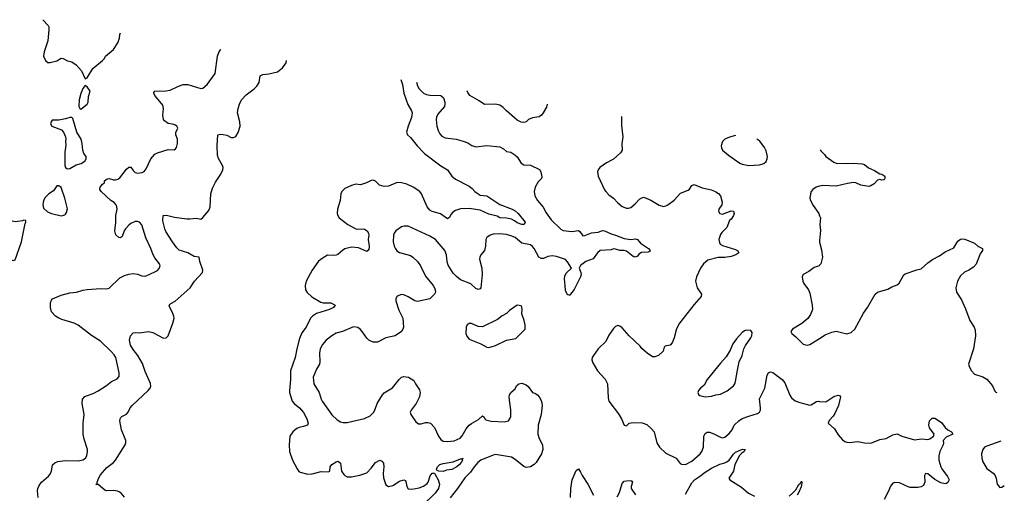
# Model space of a CAD drawing. Header units: inches. Extents: x 2001573 to 2220545, y 644482 to 846830.
# Tile 711 of 755: x 2182671 to 2191692, y 791527 to 795864. Entities that reach past the tile are written whole.
import ezdxf

# ---------------------------------------------------------------- set-up
doc = ezdxf.new("R2010")
doc.units = ezdxf.units.IN
doc.header["$MEASUREMENT"] = 0
doc.layers.add('C1789', color=7, linetype='Continuous')
doc.layers.add('C1799', color=7, linetype='Continuous')

msp = doc.modelspace()

# ---------------------------------------------------------------- linework, layer by layer
at = {"layer": 'C1789', "color": 5}
for points, elevation in [([(2182882.2, 795864), (2182883, 795863), (2182933, 795810), (2182937.3, 795797.3), (2182939.3, 795770), (2182928.4, 795670), (2182896.4, 795570), (2182890.6, 795530.6), (2182907.3, 795490), (2182930, 795473.4), (2182950.6, 795470.6), (2183010, 795486.7), (2183050, 795510.4), (2183070, 795508), (2183110, 795488.2), (2183150, 795478), (2183190, 795450.7), (2183237.3, 795397.3), (2183270, 795322), (2183290, 795331.3), (2183341.4, 795418.5), (2183429.3, 795490), (2183446.6, 795510), (2183456, 795530), (2183529.3, 795590), (2183569.2, 795650.8), (2183585.6, 795694.4), (2183589.4, 795730), (2183595, 795744.8)], 360), ([(2182839.8, 791490), (2182834.5, 791550), (2182838, 791570), (2182850, 791599.3), (2182870, 791628.7), (2182935.7, 791684.3), (2182950, 791702), (2182963, 791730), (2182973.1, 791786.9), (2182992.7, 791807.3), (2183022, 791818), (2183090, 791828.9), (2183210, 791825.7), (2183250, 791834), (2183273.6, 791850), (2183286.3, 791870), (2183292.8, 791910), (2183291.2, 791930), (2183262, 792022), (2183251.9, 792070), (2183252, 792168.1), (2183260.5, 792250), (2183244.7, 792350), (2183245.1, 792390), (2183266.5, 792413.5), (2183350, 792444.9), (2183390, 792466.7), (2183465.9, 792514.1), (2183512.3, 792550), (2183563.1, 792576.9), (2183581.7, 792598.3), (2183583.9, 792630), (2183550.5, 792770.5), (2183536.8, 792796.8), (2183510, 792826.3), (2183410, 792920.5), (2183330, 792971.5), (2183207.4, 793067.4), (2183170, 793084), (2183058, 793118), (2183029.2, 793130), (2182999.3, 793150), (2182963.7, 793190), (2182952, 793230), (2182952.3, 793270), (2182962.9, 793297.1), (2182972.3, 793307.7), (2183050, 793342.8), (2183130, 793362), (2183191.7, 793368.3), (2183250, 793387.3), (2183290, 793393.4), (2183410, 793402.8), (2183470, 793398.8), (2183490, 793406.8), (2183590, 793499.3), (2183630, 793521.3), (2183670, 793534), (2183710, 793540.4), (2183750, 793533.4), (2183790, 793518.7), (2183810, 793515.3), (2183830, 793518.4), (2183910, 793554.6), (2183932.3, 793567.7), (2183950, 793586.4), (2183957.1, 793610), (2183952.1, 793630), (2183910, 793683), (2183895.3, 793710), (2183872, 793770), (2183825.5, 793865.5), (2183790, 793986), (2183770, 794011.6), (2183750, 794017.4), (2183730, 794015.1), (2183690, 793996.9), (2183670, 793981.3), (2183640.4, 793950), (2183628, 793930), (2183610, 793878), (2183594.8, 793865.2), (2183578, 793870), (2183552.9, 793892.9), (2183542.7, 793930), (2183551.6, 794008.4), (2183551.8, 794070), (2183564.2, 794130), (2183561.6, 794150), (2183554, 794170), (2183537, 794190), (2183507, 794210), (2183416.2, 794290), (2183405.6, 794310), (2183407, 794330), (2183430, 794358), (2183448, 794370), (2183449, 794390), (2183472.5, 794407.5), (2183490, 794410.4), (2183530, 794398.9), (2183550, 794397.7), (2183570, 794403.6), (2183590, 794416.9), (2183650, 794496.4), (2183670, 794514.9), (2183690, 794513.4), (2183710, 794484), (2183730, 794466), (2183750, 794459.5), (2183793.9, 794466.1), (2183810, 794475.5), (2183830, 794497.3), (2183873.6, 794590), (2183908.6, 794631.4), (2183934.7, 794645.2), (2184030, 794675.6), (2184087, 794673), (2184098.6, 794681.4), (2184106.3, 794693.7), (2184115.6, 794730), (2184116.3, 794770), (2184101.3, 794810), (2184100.5, 794830), (2184118.4, 794870), (2184116.3, 794876.3), (2184109.5, 794889.5), (2184097.2, 794897.2), (2184070, 794906.6), (2184030, 794912.7), (2183997.6, 794937.6), (2183989.7, 794949.7), (2183981.3, 794990), (2183988, 795050), (2183982, 795082), (2183910, 795169.4), (2183899.5, 795190), (2183901.2, 795198.8), (2183909.7, 795210.3), (2184010, 795212.3), (2184050, 795219.7), (2184124.8, 795255.2), (2184170, 795270.1), (2184210.7, 795270.7), (2184330, 795233), (2184350, 795238), (2184389.5, 795270), (2184461, 795370), (2184483.1, 795530), (2184495.8, 795564.2), (2184511.8, 795588.2), (2184514.5, 795591)], 340), ([(2183632.3, 791492.3), (2183601.2, 791530), (2183581.7, 791541.7), (2183567.8, 791547.8), (2183531.8, 791551.8), (2183469, 791550), (2183450, 791557.6), (2183390, 791608.7), (2183367.3, 791607.3), (2183382, 791618), (2183381.2, 791630), (2183394.7, 791670), (2183410, 791697.1), (2183470, 791764.9), (2183529.6, 791810), (2183548.9, 791831.1), (2183636.4, 791970), (2183643.5, 791990), (2183643.5, 792010), (2183604.5, 792110), (2183589.8, 792190), (2183591.3, 792210), (2183597.7, 792222.3), (2183607.9, 792232.1), (2183650, 792252), (2183665.4, 792270), (2183684.2, 792310), (2183700.4, 792330), (2183849.5, 792470), (2183865.1, 792490), (2183872.1, 792507.9), (2183870, 792533.2), (2183821.8, 792641.8), (2183796.5, 792716.5), (2183753.3, 792790), (2183710, 792844.7), (2183684.9, 792884.9), (2183676.6, 792930), (2183685.8, 792970), (2183710, 792996.6), (2183730, 793000.2), (2183770, 792997.4), (2183850, 793008.8), (2183890, 793001.3), (2183990, 792946.7), (2184014.5, 792950), (2184031.1, 792970), (2184074.1, 793085.9), (2184085.1, 793130), (2184083.5, 793150), (2184068, 793190), (2184045.1, 793230), (2184040.9, 793250), (2184054.9, 793265.1), (2184094.5, 793285.5), (2184232.3, 793407.7), (2184272, 793470), (2184346, 793550), (2184349.4, 793570), (2184322.7, 793650), (2184315.3, 793690), (2184270, 793696.8), (2184210, 793730.6), (2184133, 793753), (2184110, 793775.4), (2184072, 793830), (2184010, 793923.7), (2183999.7, 793950), (2183983.7, 794023.7), (2183986.6, 794070), (2184005.6, 794074.4), (2184027.9, 794072.1), (2184090, 794057), (2184201, 794041), (2184230, 794039.2), (2184290, 794046.4), (2184330, 794038.4), (2184350, 794053), (2184402.7, 794117.3), (2184415.1, 794150), (2184422.2, 794270), (2184437.6, 794322.4), (2184463.9, 794376), (2184514, 794450), (2184532, 794490), (2184535.1, 794510), (2184529.4, 794530), (2184492.7, 794592.7), (2184483.8, 794623.8), (2184480.5, 794710), (2184487.3, 794810), (2184510, 794817.1), (2184534.2, 794814.2), (2184570, 794805.5), (2184610, 794786), (2184630, 794786), (2184650, 794794.8), (2184672, 794830), (2184692.3, 794890), (2184689.4, 794930), (2184666.6, 795010), (2184672, 795050), (2184683.6, 795090), (2184704.2, 795130), (2184744.7, 795175.3), (2184819, 795230), (2184844.1, 795255.9), (2184866, 795290), (2184874, 795350), (2184898.4, 795361.6), (2184952.9, 795367.1), (2185033.4, 795386.6), (2185077.5, 795422.5), (2185112, 795470), (2185114.5, 795490), (2185114.4, 795490.7)], 320), ([(2186161.4, 795315.6), (2186177, 795270), (2186191.2, 795190), (2186210.7, 795130), (2186227.2, 795087.2), (2186260.2, 795030), (2186265.8, 795010), (2186261.7, 794970), (2186229, 794890), (2186214, 794834), (2186224, 794810), (2186250, 794786.4), (2186311.7, 794710), (2186379.6, 794639.6), (2186530, 794525.7), (2186590.4, 794490), (2186630.4, 794430), (2186662.6, 794402.6), (2186790, 794339.1), (2186817.3, 794317.3), (2186840.7, 794290), (2186870, 794268.4), (2186890, 794258.4), (2186950, 794250.3), (2187070, 794172.7), (2187184, 794130), (2187210, 794114.9), (2187236.4, 794090), (2187301, 794010), (2187294, 793990), (2187270, 793989.8), (2187230, 794003.1), (2187203.3, 794023.3), (2187176.3, 794036.3), (2187130, 794046.5), (2187070, 794051.1), (2187044.3, 794064.3), (2186970, 794083.7), (2186890, 794120.6), (2186790, 794134.5), (2186710, 794131.6), (2186662.4, 794117.6), (2186638.5, 794101.5), (2186621.1, 794078.9), (2186610, 794054), (2186590, 794040.9), (2186527.8, 794087.8), (2186450, 794107.6), (2186430, 794118.7), (2186402.8, 794150), (2186352.7, 794270), (2186337.1, 794290), (2186274.7, 794330), (2186216.9, 794356.9), (2186170, 794370.8), (2186130, 794372.1), (2186050, 794339.7), (2186010, 794335.6), (2185968.7, 794348.7), (2185930, 794386), (2185910, 794395.1), (2185890, 794392.3), (2185848.6, 794371.4), (2185793.2, 794353.2), (2185750, 794359.3), (2185710, 794346), (2185650, 794317), (2185623.1, 794290), (2185614, 794270), (2185607.8, 794210), (2185584.2, 794130), (2185580.3, 794090), (2185584.9, 794070), (2185599.1, 794050), (2185677.3, 793990), (2185750, 793950.4), (2185770, 793947), (2185810, 793950.4), (2185830, 793946), (2185853, 793930), (2185866, 793910), (2185868.7, 793890), (2185864.6, 793850), (2185874, 793790), (2185870, 793757.2), (2185850, 793740.5), (2185774.4, 793774.4), (2185710, 793779.8), (2185650, 793764.7), (2185628.2, 793751.8), (2185585.3, 793714.8), (2185570, 793708), (2185550, 793703.5), (2185490, 793707.3), (2185450, 793684.5), (2185410, 793652), (2185350, 793569.6), (2185296.5, 793470), (2185285.3, 793430), (2185288.2, 793390), (2185305.3, 793365.2), (2185346.8, 793326.8), (2185430, 793277.1), (2185450, 793272.4), (2185522, 793270), (2185562.8, 793250), (2185547.3, 793230), (2185510.6, 793210), (2185390, 793175.2), (2185352.8, 793150), (2185335.3, 793130), (2185295.6, 793050), (2185257.3, 792997.3), (2185235.3, 792944.7), (2185209.2, 792850), (2185194, 792770), (2185152.9, 792650), (2185152.7, 792570), (2185142.8, 792470), (2185144, 792450), (2185167.4, 792370), (2185184.4, 792350), (2185236, 792310), (2185270, 792268.5), (2185303.2, 792210), (2185314.9, 792170), (2185307.3, 792150), (2185270, 792137.6), (2185230, 792130.9), (2185210, 792121.7), (2185172.4, 792090), (2185146.7, 792050), (2185139.6, 791970), (2185143.6, 791910), (2185171.9, 791830), (2185211.9, 791750), (2185228.5, 791728.5), (2185241.4, 791721.4), (2185310, 791703.1), (2185350, 791704.6), (2185433.5, 791726.5), (2185496.2, 791723.8), (2185511.2, 791728.8), (2185515.8, 791770), (2185529.6, 791790), (2185570, 791814.9), (2185590, 791820.7), (2185610, 791804.7), (2185620.4, 791730), (2185639.3, 791699.3), (2185649, 791689), (2185670, 791678.7), (2185710, 791677), (2185787.5, 791692.5), (2185850, 791716.3), (2185890, 791758), (2185929.6, 791810), (2185970, 791830.5), (2185990, 791822), (2186002.6, 791802.6), (2186006.7, 791770), (2186000.7, 791710), (2186005.4, 791670), (2186026.1, 791606.1), (2186050, 791590.4), (2186090, 791598.7), (2186150, 791637.7), (2186190, 791651.7), (2186204.9, 791644.9), (2186210, 791636), (2186216.4, 791590), (2186230, 791568.2), (2186265.1, 791565.1), (2186330, 791576.9), (2186370, 791591.9), (2186403.3, 791616.7), (2186413.2, 791630), (2186433, 791687), (2186450.3, 791710.3), (2186470, 791710.5), (2186478.3, 791698.3), (2186506, 791650), (2186515.9, 791610), (2186507.5, 791570), (2186477, 791530), (2186362.8, 791417.2)], 320), ([(2186307.9, 795291.2), (2186317, 795257), (2186330.2, 795230.2), (2186370, 795191.8), (2186399, 795179), (2186430, 795171.6), (2186530, 795170.4), (2186554.4, 795150), (2186564.9, 795110), (2186566.4, 795090), (2186561.6, 795070), (2186501.6, 794998.4), (2186488.5, 794971.5), (2186486, 794950), (2186492.4, 794890), (2186504, 794850), (2186519.9, 794820), (2186538.9, 794798.9), (2186570, 794782.6), (2186670, 794768.8), (2186732.9, 794752.9), (2186776.7, 794736.7), (2186813.5, 794713.5), (2186850, 794698.4), (2186950, 794712.7), (2187070, 794699.1), (2187102.5, 794682.5), (2187130, 794658), (2187170, 794651.3), (2187207.9, 794627.9), (2187227.9, 794607.9), (2187266, 794550), (2187290, 794534.8), (2187350, 794530.5), (2187432.3, 794492.3), (2187446.8, 794470), (2187454.8, 794425.2), (2187451.3, 794410), (2187421.7, 794378.3), (2187392.7, 794330), (2187384.4, 794290), (2187390.4, 794250), (2187414.9, 794210), (2187466.4, 794146.4), (2187495.6, 794095.6), (2187541.6, 794030), (2187630, 793944.9), (2187650, 793934.4), (2187730, 793925.2), (2187790, 793932.9), (2187803.6, 793923.6), (2187830, 793885.8), (2187850, 793887.3), (2187908.8, 793911.1), (2187970, 793917.8), (2188010, 793932.6), (2188030, 793931.9), (2188090, 793902.4), (2188130, 793891.7), (2188210, 793859.7), (2188268.6, 793851.5), (2188310, 793856), (2188330, 793852), (2188358.2, 793818.2), (2188431.2, 793770), (2188446.4, 793750), (2188439.6, 793740.4), (2188430, 793735.1), (2188367.8, 793732.2), (2188343.6, 793716.4), (2188330, 793698.4), (2188310, 793688.4), (2188290, 793695.4), (2188230, 793743.5), (2188210, 793749.8), (2188170, 793750.9), (2188130, 793763.5), (2188110, 793764.7), (2188090, 793758), (2187990, 793749.7), (2187965.3, 793730), (2187924.9, 793675.1), (2187856.3, 793650), (2187807.4, 793612.6), (2187798, 793590), (2187812.8, 793550), (2187814.4, 793530), (2187808.2, 793510), (2187750, 793394), (2187718.4, 793350), (2187710, 793341.6), (2187702.4, 793342.4), (2187690, 793344.5), (2187670, 793384), (2187669.8, 793430), (2187660.9, 793490), (2187665.4, 793514.6), (2187678.3, 793541.7), (2187727.8, 793590), (2187690, 793647.8), (2187670, 793668.2), (2187590, 793695.5), (2187550, 793700.7), (2187510, 793695.6), (2187470, 793677.6), (2187450, 793676.2), (2187428.7, 793688.7), (2187383.1, 793770), (2187370, 793788.2), (2187350, 793802.3), (2187270, 793819.1), (2187210, 793868.4), (2187170, 793886.2), (2187130, 793896.4), (2187070, 793902.3), (2187010, 793899.7), (2186980.7, 793890), (2186950, 793869.3), (2186940.3, 793850), (2186938.7, 793790), (2186928.7, 793751.3), (2186896.3, 793710), (2186886.7, 793690), (2186884.9, 793670), (2186904.6, 793590), (2186908.9, 793530), (2186894.9, 793410), (2186890, 793399.3), (2186870, 793393.3), (2186850, 793404), (2186804.4, 793444.4), (2186710, 793481.7), (2186672, 793512), (2186643.5, 793543.5), (2186596.3, 793616.3), (2186587, 793647), (2186580.3, 793710), (2186566.2, 793750), (2186480.5, 793850), (2186430, 793883.1), (2186230, 793974.5), (2186193.8, 793973.8), (2186170, 793966.6), (2186115.8, 793930), (2186101.5, 793910), (2186095.3, 793890), (2186092.9, 793830), (2186100.9, 793790), (2186110, 793770.6), (2186127.5, 793747.5), (2186150, 793733.4), (2186250, 793704.9), (2186273.7, 793690), (2186314.9, 793650), (2186343.6, 793610), (2186390, 793516.3), (2186459.3, 793430), (2186470.5, 793410), (2186478, 793390), (2186479.1, 793370), (2186470.6, 793350), (2186430, 793309.6), (2186315.6, 793284.4), (2186290, 793289.6), (2186230, 793327.3), (2186190, 793344.5), (2186170, 793346.6), (2186130, 793333.2), (2186118, 793310), (2186117.1, 793290), (2186144.2, 793204.2), (2186181.6, 793130), (2186186.3, 793050), (2186182, 793030), (2186170, 793009.6), (2186110.3, 792969.7), (2186026.8, 792950), (2185950, 792911.1), (2185910, 792912.1), (2185870, 792929.8), (2185850, 792948.2), (2185809.8, 793009.8), (2185790, 793031.5), (2185770, 793044.7), (2185730, 793052.4), (2185630, 793009.7), (2185570, 792994.7), (2185530.2, 792969.8), (2185480.3, 792930), (2185446.7, 792890), (2185423.7, 792850), (2185417, 792810), (2185422, 792730), (2185417, 792710), (2185390, 792663.7), (2185360.3, 792590), (2185366.3, 792530), (2185416, 792450), (2185432.9, 792390), (2185443.1, 792370), (2185530, 792247), (2185579.9, 792199.9), (2185610, 792180.3), (2185634.3, 792174.3), (2185670, 792176.1), (2185830, 792211.5), (2185883, 792237), (2185913.2, 792266.8), (2185925.4, 792290), (2185945.6, 792350), (2185994, 792430), (2186010, 792446), (2186086.6, 792493.4), (2186147, 792570), (2186169.3, 792590), (2186190, 792597.6), (2186231.9, 792591.8), (2186280.7, 792560.7), (2186296, 792530), (2186335.2, 792475.2), (2186339.1, 792450), (2186333, 792410), (2186304.9, 792350), (2186258, 792290), (2186248, 792270), (2186253, 792250), (2186301.7, 792181.7), (2186324.1, 792164.1), (2186350, 792164), (2186390, 792177.1), (2186410, 792177.1), (2186434, 792170), (2186470, 792130.8), (2186508.4, 792050), (2186530, 792019.1), (2186550, 792003.8), (2186590, 792000.3), (2186650, 792007.4), (2186706.7, 792033.3), (2186726.2, 792053.8), (2186762, 792118), (2186788, 792150), (2186810, 792167.2), (2186875.6, 792204.4), (2186910, 792236), (2186926, 792226), (2186931, 792210), (2186941.6, 792201.6), (2186990, 792188.2), (2187110, 792183), (2187150, 792190.8), (2187165.8, 792214.2), (2187169.6, 792230.3), (2187170.9, 792290.9), (2187155.3, 792404.7), (2187159.6, 792430), (2187170, 792450.8), (2187210, 792484.7), (2187222.7, 792510), (2187242.7, 792530), (2187270, 792535.3), (2187310, 792520.5), (2187330, 792504), (2187370, 792450.7), (2187390, 792445.5), (2187416.3, 792430), (2187431.5, 792411.5), (2187450.8, 792370), (2187457.3, 792330), (2187447.4, 792250), (2187420.2, 792150), (2187418.5, 792070), (2187430.2, 792030.2), (2187461.6, 791970), (2187463.8, 791930), (2187453, 791890), (2187403.7, 791810), (2187383.8, 791790), (2187350.5, 791770), (2187310, 791763.6), (2187290, 791771.8), (2187210, 791837.6), (2187177, 791857), (2187030, 791882.3), (2187010, 791878), (2186896, 791830), (2186868.2, 791810), (2186833.4, 791770), (2186800, 791720), (2186748.4, 791670), (2186682.4, 791570), (2186614, 791486)], 340), ([(2187502.2, 795091.4), (2187498, 795062), (2187466, 795010), (2187450.5, 794989.5), (2187430, 794974), (2187370, 794965.2), (2187332, 794950), (2187312, 794930), (2187290, 794921.2), (2187266.6, 794926.6), (2187230, 794945.2), (2187130, 795029.4), (2187100.7, 795060.7), (2187070, 795080.7), (2187029.5, 795089.5), (2186930, 795087.3), (2186881.3, 795121.3), (2186795.1, 795170), (2186776.9, 795196.9), (2186769.4, 795214)], 340), ([(2188184.2, 794977.4), (2188185.5, 794894.5), (2188196.4, 794790), (2188188.5, 794728.5), (2188190.4, 794670), (2188174.9, 794645.1), (2188110, 794587), (2188047.4, 794552.6), (2187986.8, 794510), (2187970.7, 794490), (2187964, 794470), (2187970.7, 794430), (2188030, 794304.7), (2188041, 794290), (2188070, 794261), (2188110, 794231), (2188150, 794186.8), (2188190, 794154.8), (2188230, 794137.3), (2188250, 794137.3), (2188270, 794144), (2188310, 794177.3), (2188350, 794220.7), (2188370, 794233.4), (2188390, 794238), (2188452.3, 794212.3), (2188530, 794164.9), (2188570, 794154), (2188590, 794159.1), (2188610, 794168), (2188668.2, 794211.8), (2188724.7, 794275.3), (2188795.6, 794304.4), (2188806.8, 794313.2), (2188830, 794346), (2188850, 794356.3), (2188923.7, 794323.7), (2189010, 794304.9), (2189050, 794287.3), (2189072.1, 794272.1), (2189090.5, 794250), (2189107.3, 794192.7), (2189102.8, 794170), (2189077.3, 794130), (2189074, 794110), (2189084.7, 794090), (2189110, 794082.8), (2189190, 794113.4), (2189210.6, 794110.6), (2189217.3, 794090), (2189210.6, 794070), (2189190, 794039), (2189174, 794026), (2189150, 793962), (2189103.4, 793916.6), (2189090, 793897.2), (2189076.4, 793850), (2189082.6, 793822.6), (2189088.9, 793808.9), (2189110, 793797.1), (2189230, 793759.1), (2189246, 793750), (2189258, 793730), (2189231.3, 793710), (2189190, 793695.1), (2189130, 793686.3), (2189070, 793686.6), (2188976.9, 793663.1), (2188934.9, 793630), (2188908.6, 793590), (2188870.6, 793510), (2188864, 793470), (2188878.8, 793410), (2188917.3, 793350), (2188914, 793330), (2188850, 793257.2), (2188714.4, 793085.6), (2188687.5, 793032.5), (2188667.3, 792950), (2188650, 792905.2), (2188630, 792884.5), (2188585.5, 792874.5), (2188575.9, 792864.1), (2188564.9, 792830), (2188522.8, 792790), (2188490, 792776), (2188470, 792777.2), (2188419, 792810), (2188370, 792853.2), (2188354.3, 792874.3), (2188255.1, 792970), (2188190, 793041.2), (2188170, 793059), (2188150, 793064), (2188130, 793055.3), (2188110, 793037.2), (2188070, 792976), (2188041.5, 792918.5), (2187972.2, 792850), (2187928.4, 792790), (2187917, 792770), (2187914, 792750), (2187923.4, 792723.4), (2187966, 792650), (2188033.8, 792573.8), (2188055.3, 792530), (2188061.2, 792401.2), (2188067.3, 792370), (2188155.9, 792255.9), (2188185.3, 792210), (2188210, 792151.3), (2188230, 792144.7), (2188255.3, 792170), (2188290, 792176.4), (2188372.4, 792172.4), (2188416.7, 792156.7), (2188458.8, 792118.8), (2188482.8, 792090), (2188508.2, 791990), (2188533.4, 791950), (2188590, 791896.3), (2188684.7, 791850), (2188720.5, 791800.5), (2188733.4, 791793.4), (2188770, 791790.5), (2188830, 791822), (2188906.3, 791890), (2188921.7, 791910), (2188934.5, 791950), (2188938.2, 792050), (2188950, 792075.3), (2188970, 792087.4), (2188990, 792087.6), (2189030, 792073.1), (2189090, 792040.2), (2189110, 792036), (2189130, 792040.3), (2189170, 792074), (2189197.4, 792110), (2189217.4, 792150), (2189258, 792190), (2189290, 792211.3), (2189350, 792234.9), (2189430, 792257.4), (2189447.6, 792270), (2189458.3, 792290), (2189459.1, 792310), (2189448.9, 792391.1), (2189498.5, 792490), (2189519.5, 792610), (2189530, 792630.8), (2189550, 792639.1), (2189570, 792633.4), (2189657.1, 792570), (2189679.9, 792539.9), (2189726.4, 792426.4), (2189742.8, 792402.8), (2189775.3, 792375.3), (2189817.5, 792357.5), (2189910, 792335.5), (2189922.5, 792337.5), (2189970, 792366.7), (2189990, 792370.4), (2190000, 792369.5)], 360), ([(2189227.6, 794802.9), (2189172.7, 794787.3), (2189130.6, 794769.4), (2189110.6, 794749.4), (2189098.8, 794710), (2189101, 794690), (2189110.7, 794670.7), (2189163.6, 794623.6), (2189270, 794550.4), (2189290, 794541.3), (2189350.4, 794530.4), (2189450, 794536.4), (2189490, 794546), (2189510, 794566), (2189519.5, 794590), (2189522, 794610), (2189510, 794662), (2189494.5, 794694.5), (2189451.5, 794751.5), (2189423.7, 794770.1)], 380), ([(2190000, 794338.6), (2189967.7, 794330), (2189936.4, 794310), (2189923.1, 794290), (2189914.9, 794270), (2189910.7, 794230.7), (2189917.3, 794210), (2189941.6, 794161.6), (2189991, 794090), (2190000, 794067.2)], 380), ([(2190000, 793841.1), (2189999.1, 793830), (2190000, 793826.5)], 380), ([(2190000, 793616.6), (2189994.8, 793610), (2189950, 793596.2), (2189900.3, 793559.8), (2189848, 793530), (2189840.5, 793510), (2189846.7, 793470), (2189854.4, 793450), (2189897, 793390), (2189910, 793361), (2189932.7, 793250), (2189935.5, 793210), (2189916.4, 793163.6), (2189890.5, 793129.5), (2189837.3, 793082.7), (2189750.5, 793029.5), (2189736, 793010), (2189746, 792990), (2189781.5, 792961.5), (2189850, 792894.4), (2189870, 792885.5), (2189890, 792883), (2189911.3, 792888.7), (2190000, 792945.4)], 380), ([(2188770, 791519.1), (2188830, 791623.6), (2188852.1, 791650), (2188899.5, 791680.5), (2188950, 791721.1), (2189010, 791758.8), (2189085.7, 791794.3), (2189130, 791805.9), (2189150, 791816.3), (2189170, 791832.2), (2189210, 791886.2), (2189230, 791904.1), (2189292, 791932), (2189316.3, 791930), (2189308.6, 791910), (2189285.6, 791894.4), (2189266.6, 791873.4), (2189224.2, 791790), (2189210.4, 791730), (2189167.5, 791667.5), (2189176.3, 791650), (2189283.8, 791583.8), (2189348.8, 791530), (2189401.5, 791501.5)], 340), ([(2187716.4, 791490), (2187719.7, 791570), (2187732, 791650), (2187770, 791736), (2187790, 791751), (2187810, 791721), (2187823, 791690), (2187875.6, 791610), (2187926.5, 791510)], 340), ([(2188144.1, 791495.9), (2188165.6, 791534.4), (2188190, 791618), (2188210, 791637), (2188230, 791642.6), (2188270, 791643.8), (2188278, 791638), (2188283.8, 791630), (2188272.8, 791590), (2188274.3, 791570), (2188312.8, 791512.8)], 340), ([(2189720.4, 791499.7), (2189752.4, 791527.6), (2189782, 791558), (2189810, 791608.2), (2189822.8, 791617.2), (2189830, 791634.4), (2189835.5, 791635.5), (2189841, 791630), (2189835.9, 791624.1), (2189830, 791587.3), (2189810, 791538.7), (2189794.4, 791510)], 340)]:
    msp.add_lwpolyline(points, dxfattribs=dict(at, elevation=elevation))
for points, elevation in [([(2183270, 795262), (2183250, 795235.3), (2183230, 795188.7), (2183216.3, 795130), (2183212, 795070), (2183222, 795050), (2183230, 795044.7), (2183290, 795092), (2183297.2, 795110), (2183300.1, 795159.9), (2183316, 795210), (2183290, 795248.7)], 360), ([(2183130, 794969.2), (2183090, 794955.1), (2183030, 794944), (2182970, 794944), (2182958.8, 794930), (2182954.8, 794910), (2182966.8, 794890), (2183054.8, 794854.8), (2183073.2, 794833.2), (2183091, 794790), (2183094.8, 794770), (2183090.8, 794750), (2183093.7, 794713.7), (2183085.5, 794650), (2183084, 794530), (2183090.7, 794510.7), (2183102.5, 794502.5), (2183110, 794498.8), (2183130, 794501), (2183190, 794534.8), (2183233.6, 794546.4), (2183268, 794570), (2183279, 794590), (2183279, 794610), (2183258.6, 794638.6), (2183249.6, 794669.6), (2183244.5, 794730), (2183235.1, 794770), (2183195.3, 794835.3), (2183158.6, 794958.6), (2183150, 794968.7)], 360), ([(2183030, 794344), (2183016.9, 794343.1), (2183010, 794342), (2182982, 794298), (2182938, 794270), (2182904.5, 794235.5), (2182890, 794208), (2182883, 794170), (2182890, 794138), (2182925.2, 794105.2), (2182962, 794090), (2183050, 794067.3), (2183084, 794076), (2183090, 794082), (2183101.2, 794098.8), (2183109.3, 794130.7), (2183086, 794230), (2183050, 794328)], 360), ([(2182535.3, 794050), (2182510, 794049.4), (2182484.9, 794030), (2182467.3, 793970), (2182464, 793950), (2182467.7, 793910), (2182477.1, 793870), (2182515.1, 793755.1), (2182530, 793726.8), (2182570, 793684.7), (2182602, 793662), (2182610, 793658), (2182630, 793664.7), (2182686.3, 793830), (2182722, 793998), (2182728, 794010), (2182726, 794026), (2182710, 794028), (2182698, 794022), (2182630, 794012), (2182590, 794022)], 360), ([(2187230, 793249), (2187158.8, 793201.2), (2187130, 793172.7), (2187090, 793152.3), (2187050, 793119.6), (2186912.5, 793052.5), (2186870, 793056.2), (2186810, 793080.9), (2186790, 793082.7), (2186770, 793069), (2186761.6, 793050), (2186759.3, 792990), (2186767.1, 792967.1), (2186790, 792939.1), (2186895.1, 792895.1), (2186950, 792865.5), (2186970, 792862), (2186990, 792867.3), (2187030, 792880.7), (2187131.9, 792928.1), (2187215.6, 792944.4), (2187302, 793030), (2187301.2, 793070), (2187293.2, 793110), (2187272.7, 793170), (2187276, 793210), (2187272.1, 793232.1), (2187264, 793244)], 360), ([(2189330, 793022), (2189310, 793014), (2189290, 792999), (2189238.8, 792941.2), (2189204.1, 792895.9), (2189181.4, 792838.6), (2189142.5, 792777.5), (2189090, 792719), (2188970.5, 792570), (2188942.3, 792517.7), (2188907.7, 792490), (2188890.7, 792470), (2188882.8, 792450), (2188890.7, 792430.7), (2188902.5, 792422.5), (2188950, 792410.6), (2189010, 792415.5), (2189050, 792428.2), (2189090, 792436.4), (2189153.6, 792466.4), (2189209.3, 792510), (2189222, 792530), (2189229.6, 792550), (2189245.8, 792654.2), (2189262.9, 792730), (2189290.9, 792789.1), (2189306.3, 792850), (2189319.2, 792880.8), (2189369.3, 792950), (2189379, 792970), (2189380.4, 793000.4), (2189370, 793018)], 380), ([(2186550, 791728.4), (2186509.8, 791729.8), (2186496, 791736), (2186488.3, 791748.3), (2186497.6, 791770), (2186520.4, 791790), (2186550, 791801.4), (2186643.2, 791816.8), (2186710, 791843.1), (2186718.4, 791841.6), (2186730.3, 791850.3), (2186724.7, 791835.3), (2186728, 791830), (2186715.3, 791810), (2186700.3, 791790), (2186676.9, 791770), (2186630, 791744.1), (2186580.9, 791739.1)], 320)]:
    msp.add_lwpolyline(points, close=True, dxfattribs=dict(at, elevation=elevation))
at = {"layer": 'C1799', "color": 5}
for points, elevation in [([(2190003.7, 794673.1), (2190010, 794662), (2190044.7, 794630), (2190058, 794610), (2190130, 794558), (2190150, 794551), (2190250, 794547.7), (2190310, 794551), (2190390, 794544), (2190410, 794537.3), (2190448.4, 794508.4), (2190503.4, 794483.4), (2190550, 794451.3), (2190570, 794451), (2190596, 794430), (2190598, 794410), (2190590, 794398), (2190583.6, 794396.4), (2190570, 794395.3), (2190550, 794402), (2190530, 794395.3), (2190498.4, 794361.6), (2190470, 794342.7), (2190450, 794338), (2190378, 794350), (2190330, 794369.6), (2190310, 794371.8), (2190255.5, 794364.5), (2190150, 794339.5), (2190030, 794346.6), (2190000, 794338.6)], 380), ([(2190000, 794067.2), (2190006.8, 794050), (2190000.7, 793990), (2190007.1, 793932.9), (2190000, 793841.1)], 380), ([(2190000, 792945.4), (2190050, 792977.3), (2190110, 793002), (2190150.5, 793010.5), (2190250, 792986.8), (2190290, 792998.8), (2190321.2, 793030), (2190402, 793178), (2190439.6, 793230), (2190509.5, 793350), (2190529.3, 793370), (2190623.3, 793396.7), (2190661.1, 793418.9), (2190710, 793435.3), (2190727.7, 793452.3), (2190770, 793527.3), (2190783, 793537), (2190890, 793574.8), (2190930, 793582.8), (2190990, 793636.3), (2191032.7, 793667.3), (2191097.4, 793702.6), (2191150, 793738.8), (2191230, 793776), (2191264.6, 793835.4), (2191290, 793853), (2191310, 793858), (2191330, 793855.5), (2191419, 793819), (2191450, 793791.3), (2191491.3, 793770), (2191490.7, 793750), (2191470, 793719), (2191433.8, 793626.2), (2191410, 793597.6), (2191367.3, 793570), (2191328, 793551.9), (2191290, 793518.4), (2191262.6, 793470), (2191247.4, 793410), (2191252.7, 793370), (2191298.6, 793298.5), (2191336.4, 793216.4), (2191374.9, 793110), (2191416.4, 793050), (2191424.9, 793024.9), (2191428.8, 792970), (2191410.3, 792850), (2191364.9, 792710), (2191368.2, 792690), (2191390.5, 792650), (2191418.7, 792618.7), (2191494.1, 792594.1), (2191531.3, 792571.3), (2191584.9, 792510), (2191603.9, 792463.9), (2191612.8, 792452.8), (2191622.8, 792451.1)], 380), ([(2190000, 793826.5), (2190017, 793757), (2190027.3, 793690), (2190010.5, 793630), (2190000, 793616.6)], 380), ([(2190000, 792369.5), (2190055.6, 792364.4), (2190130, 792414.8), (2190170, 792424.7), (2190182, 792422), (2190190.8, 792410), (2190174, 792330), (2190140.5, 792259.5), (2190125.2, 792234.8), (2190086.8, 792193.2), (2190078, 792170), (2190137.3, 792117.3), (2190170, 792062.4), (2190210, 792017.6), (2190230, 792001.7), (2190250, 791994.3), (2190270, 791991.6), (2190350, 792000.3), (2190410, 791990.4), (2190470, 791987.7), (2190550, 792018.7), (2190610, 792028), (2190670, 792063), (2190710, 792071), (2190752, 792050), (2190870, 792017.3), (2190934.2, 792025.8), (2190990, 792021.3), (2191010, 792025.3), (2191042.4, 792050), (2191048.1, 792070), (2191006.7, 792126.7), (2190999.2, 792150), (2191006.1, 792190), (2191030, 792216.5), (2191053.9, 792213.9), (2191115.1, 792175.1), (2191150.6, 792130), (2191174, 792110), (2191208, 792090), (2191220.3, 792070), (2191157.9, 792042.2), (2191130, 792011.6), (2191134, 791990), (2191130.4, 791970), (2191100.4, 791910), (2191090.4, 791870), (2191090.4, 791830.4), (2191110, 791771), (2191120.4, 791750), (2191170, 791682), (2191185.3, 791650), (2191173.5, 791626.5), (2191161.4, 791618.6), (2191150, 791613.6), (2191110, 791622.9), (2191054.7, 791654.8), (2190990, 791705.2), (2190970, 791708.7), (2190960.7, 791690), (2190964.4, 791630), (2190950, 791599.3), (2190930, 791586), (2190898.6, 791581.5), (2190830, 791581.4), (2190810, 791585.8), (2190730, 791623), (2190690, 791627.7), (2190670, 791619.8), (2190648.1, 791591.9), (2190630, 791546), (2190590, 791471.8)], 360), ([(2191658.8, 792005.7), (2191530, 791960.5), (2191510.3, 791949.7), (2191495.8, 791930), (2191483.7, 791890), (2191485.7, 791850), (2191494.4, 791814.4), (2191530, 791754.8), (2191590, 791710.8), (2191606.8, 791690), (2191618, 791662), (2191626.8, 791610), (2191650, 791582), (2191670, 791584.7), (2191691.6, 791598.8)], 380)]:
    msp.add_lwpolyline(points, dxfattribs=dict(at, elevation=elevation))

doc.saveas('drawing.dxf')
